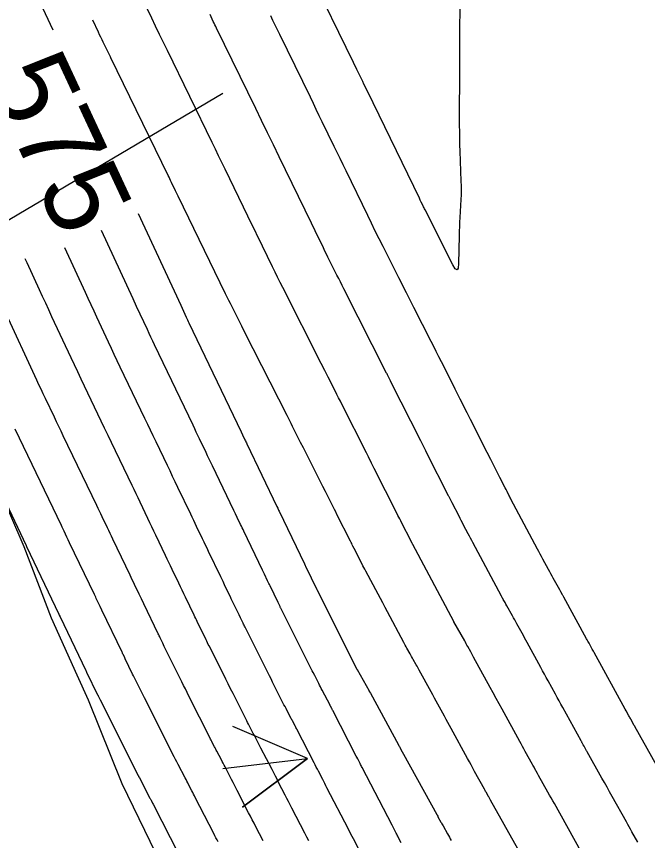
# Model space of a CAD drawing. Extents: x 954385 to 988206, y 1868364 to 1924553.
# Drawn here: x 955191.9 to 955238.6, y 1923563.6 to 1923624.6 of the extents above; entities that cross this region are included whole.
import ezdxf

# ---------------------------------------------------------------- set-up
doc = ezdxf.new("R2010")
doc.units = 0
for name, color, linetype in [('24', 7, 'Continuous'), ('26', 7, 'Continuous'), ('5', 7, 'Continuous'), ('6', 7, 'Continuous'), ('7', 7, 'Continuous')]:
    doc.layers.add(name, color=color, linetype=linetype)

msp = doc.modelspace()

# ---------------------------------------------------------------- linework, layer by layer
at = {"layer": '24'}
msp.add_lwpolyline([(955228.034, 1923520.547), (955226.76, 1923521.845), (955220.324, 1923525.9), (955218.671, 1923527.514), (955215.337, 1923530.792), (955213.169, 1923536.651), (955213.024, 1923537.136), (955210.143, 1923543.169), (955208.961, 1923546.472), (955207.999, 1923549.576), (955205.087, 1923555.581), (955204.747, 1923556.272), (955202.591, 1923561.791), (955200.533, 1923566.057), (955199.678, 1923567.788), (955197.194, 1923573.993), (955196.35, 1923575.843), (955194.44, 1923580.062), (955192.416, 1923585.347), (955188.446, 1923594.532)], dxfattribs=at)
at = {"layer": '26'}
for points in [[(955207.131, 1923618.928), (955096.981, 1923553.749), (955099.925, 1923558.977), (955096.981, 1923553.749), (955102.98, 1923553.813)], [(955207.131, 1923568.928), (955213.392, 1923569.666), (955208.583, 1923566.078), (955213.392, 1923569.666), (955207.881, 1923572.037)]]:
    msp.add_lwpolyline(points, dxfattribs=at)
at = {"layer": '6'}
for points in [[(955240.725, 1923566.526), (955237.64, 1923572.043), (955237.625, 1923572.071), (955237.594, 1923572.126), (955237.341, 1923572.582), (955237.306, 1923572.644), (955237.272, 1923572.707), (955237.237, 1923572.769), (955237.203, 1923572.832), (955236.997, 1923573.206), (955236.928, 1923573.331), (955234.616, 1923577.526), (955234.57, 1923577.61), (955234.524, 1923577.695), (955234.477, 1923577.779), (955234.431, 1923577.864), (955234.247, 1923578.202), (955234.201, 1923578.287), (955234.155, 1923578.371), (955234.109, 1923578.456), (955234.063, 1923578.54), (955232.383, 1923581.62), (955232.359, 1923581.665), (955232.334, 1923581.709), (955232.309, 1923581.754), (955232.284, 1923581.799), (955232.158, 1923582.021), (955232.108, 1923582.11), (955232.083, 1923582.154), (955231.596, 1923583.019), (955231.506, 1923583.178), (955231.418, 1923583.337), (955231.331, 1923583.498), (955231.245, 1923583.658), (955230.829, 1923584.439), (955230.732, 1923584.623), (955230.634, 1923584.807), (955230.536, 1923584.991), (955230.438, 1923585.175), (955228.462, 1923588.882), (955228.426, 1923588.952), (955228.389, 1923589.021), (955228.353, 1923589.091), (955228.317, 1923589.161), (955228.175, 1923589.441), (955228.103, 1923589.581), (955228.032, 1923589.721), (955227.649, 1923590.474), (955227.573, 1923590.623), (955227.498, 1923590.772), (955227.422, 1923590.921), (955227.347, 1923591.07), (955226.969, 1923591.818), (955226.881, 1923591.992), (955226.793, 1923592.166), (955226.705, 1923592.34), (955226.616, 1923592.515), (955225.734, 1923594.261), (955225.479, 1923594.765), (955225.225, 1923595.27), (955224.715, 1923596.278), (955224.588, 1923596.53), (955224.46, 1923596.783), (955224.333, 1923597.035), (955224.206, 1923597.287), (955223.317, 1923599.049), (955223.126, 1923599.426), (955222.935, 1923599.804), (955222.744, 1923600.182), (955222.553, 1923600.559), (955221.279, 1923603.077), (955220.727, 1923604.168), (955220.175, 1923605.259), (955218.996, 1923607.59), (955218.709, 1923608.16), (955218.424, 1923608.732), (955218.141, 1923609.306), (955217.862, 1923609.88), (955216.261, 1923613.184), (955216.04, 1923613.639), (955215.82, 1923614.093), (955215.6, 1923614.548), (955215.379, 1923615.002), (955214.498, 1923616.82), (955214.277, 1923617.274), (955214.057, 1923617.729), (955213.836, 1923618.183), (955213.615, 1923618.637), (955211.348, 1923623.291), (955211.181, 1923623.634), (955211.014, 1923623.977), (955210.847, 1923624.32), (955210.68, 1923624.663)], [(955220.346, 1923563.421), (955220.12, 1923563.854), (955220.081, 1923563.928), (955220.043, 1923564.001), (955220.005, 1923564.075), (955219.966, 1923564.148), (955219.737, 1923564.59), (955219.661, 1923564.737), (955217.441, 1923569.011), (955217.405, 1923569.081), (955217.369, 1923569.15), (955217.333, 1923569.22), (955217.297, 1923569.29), (955217.118, 1923569.639), (955217.046, 1923569.779), (955217.01, 1923569.849), (955215.273, 1923573.232), (955215.256, 1923573.264), (955215.24, 1923573.295), (955215.223, 1923573.327), (955215.207, 1923573.359), (955215.124, 1923573.517), (955215.09, 1923573.58), (955215.074, 1923573.612), (955214.479, 1923574.742), (955214.417, 1923574.86), (955214.356, 1923574.979), (955214.295, 1923575.097), (955214.235, 1923575.216), (955213.936, 1923575.811), (955213.817, 1923576.049), (955213.757, 1923576.168), (955211.452, 1923580.759), (955211.431, 1923580.8), (955211.411, 1923580.841), (955211.39, 1923580.883), (955211.37, 1923580.924), (955211.231, 1923581.213), (955210.633, 1923582.449), (955210.586, 1923582.546), (955210.539, 1923582.644), (955210.493, 1923582.741), (955210.446, 1923582.838), (955210.212, 1923583.325), (955210.072, 1923583.617), (955208.691, 1923586.497), (955208.629, 1923586.626), (955208.568, 1923586.754), (955208.506, 1923586.883), (955208.444, 1923587.012), (955208.197, 1923587.528), (955208.074, 1923587.786), (955207.95, 1923588.044), (955206.372, 1923591.344), (955206.252, 1923591.594), (955206.132, 1923591.844), (955206.012, 1923592.094), (955205.892, 1923592.345), (955205.413, 1923593.345), (955205.293, 1923593.596), (955205.173, 1923593.846), (955205.053, 1923594.096), (955204.933, 1923594.346), (955202.082, 1923600.296), (955201.947, 1923600.58), (955201.813, 1923600.864), (955201.679, 1923601.148), (955201.546, 1923601.433), (955201.018, 1923602.573), (955200.753, 1923603.143), (955200.489, 1923603.712), (955198.146, 1923608.763)], [(955190.614, 1923589.516), (955192.57, 1923585.435), (955192.604, 1923585.364), (955194.996, 1923580.367), (955195.028, 1923580.299), (955195.093, 1923580.164), (955197.005, 1923576.178), (955197.021, 1923576.143), (955197.054, 1923576.075), (955197.867, 1923574.393), (955197.882, 1923574.362), (955197.897, 1923574.332), (955197.912, 1923574.301), (955197.927, 1923574.271), (955198.049, 1923574.028), (955200.87, 1923568.409), (955200.877, 1923568.394), (955200.885, 1923568.379), (955200.893, 1923568.365), (955200.9, 1923568.35), (955200.954, 1923568.247), (955200.962, 1923568.232), (955201.742, 1923566.747), (955201.762, 1923566.71), (955201.782, 1923566.672), (955201.801, 1923566.634), (955201.821, 1923566.596), (955201.938, 1923566.367), (955201.977, 1923566.291), (955203.888, 1923562.568)]]:
    msp.add_lwpolyline(points, dxfattribs=at)
at = {"layer": '7'}
for points in [[(955233.638, 1923562.817), (955231.678, 1923566.328), (955231.56, 1923566.539), (955231.442, 1923566.751), (955231.323, 1923566.963), (955231.205, 1923567.174), (955230.509, 1923568.422), (955230.483, 1923568.467), (955230.433, 1923568.558), (955230.211, 1923568.958), (955230.172, 1923569.029), (955230.133, 1923569.099), (955230.094, 1923569.17), (955230.055, 1923569.24), (955229.526, 1923570.201), (955229.425, 1923570.384), (955229.324, 1923570.568), (955229.223, 1923570.752), (955229.122, 1923570.935), (955227.809, 1923573.318), (955227.586, 1923573.723), (955227.363, 1923574.128), (955227.141, 1923574.534), (955226.92, 1923574.94), (955225.701, 1923577.177), (955225.647, 1923577.277), (955225.592, 1923577.377), (955225.538, 1923577.477), (955225.483, 1923577.577), (955225.265, 1923577.977), (955225.211, 1923578.077), (955225.156, 1923578.176), (955225.1, 1923578.276), (955225.045, 1923578.375), (955224.246, 1923579.79), (955224.231, 1923579.817), (955224.229, 1923579.82), (955221.199, 1923585.513), (955221.19, 1923585.531), (955221.181, 1923585.548), (955221.172, 1923585.566), (955221.163, 1923585.583), (955221.091, 1923585.724), (955220.335, 1923587.21), (955220.309, 1923587.262), (955220.283, 1923587.314), (955220.257, 1923587.366), (955220.23, 1923587.417), (955220.1, 1923587.676), (955220.021, 1923587.832), (955218.347, 1923591.149), (955218.153, 1923591.532), (955217.912, 1923592.011), (955217.766, 1923592.299), (955215.963, 1923595.872), (955215.834, 1923596.126), (955215.706, 1923596.38), (955215.578, 1923596.634), (955215.45, 1923596.887), (955214.936, 1923597.903), (955214.679, 1923598.41), (955214.423, 1923598.918), (955211.575, 1923604.548), (955211.384, 1923604.927), (955211.194, 1923605.307), (955211.006, 1923605.689), (955210.82, 1923606.07), (955210.078, 1923607.6), (955209.893, 1923607.982), (955209.708, 1923608.364), (955209.522, 1923608.747), (955209.337, 1923609.129), (955207.302, 1923613.325), (955207.064, 1923613.815), (955206.826, 1923614.304), (955206.589, 1923614.794), (955206.351, 1923615.283), (955203.034, 1923622.099), (955202.743, 1923622.698), (955202.451, 1923623.297), (955202.159, 1923623.895), (955201.867, 1923624.494), (955198.157, 1923632.09)], [(955191.898, 1923629.295), (955194.54, 1923623.629)], [(955224.677, 1923625.967), (955224.659, 1923622.949), (955224.658, 1923622.85), (955224.657, 1923622.75), (955224.656, 1923622.651), (955224.655, 1923622.551), (955224.65, 1923622.126), (955224.649, 1923622.04), (955224.648, 1923621.955), (955224.649, 1923621.869), (955224.65, 1923621.784), (955224.654, 1923621.442), (955224.655, 1923621.356), (955224.656, 1923621.27), (955224.656, 1923621.185), (955224.656, 1923621.099), (955224.643, 1923616.574), (955224.644, 1923616.091), (955224.651, 1923615.608), (955224.662, 1923615.126), (955224.678, 1923614.643), (955224.765, 1923612.421), (955224.774, 1923612.085), (955224.775, 1923611.749), (955224.768, 1923611.412), (955224.753, 1923611.076), (955224.676, 1923609.732), (955224.659, 1923609.396), (955224.645, 1923609.06), (955224.634, 1923608.724), (955224.627, 1923608.387), (955224.592, 1923606.33), (955224.56, 1923605.982), (955224.478, 1923605.85), (955224.347, 1923605.933), (955224.166, 1923606.232), (955222.108, 1923610.299), (955222.072, 1923610.371), (955222.036, 1923610.443), (955222, 1923610.515), (955221.965, 1923610.587), (955221.825, 1923610.877), (955221.755, 1923611.022), (955221.685, 1923611.166), (955217.844, 1923619.086), (955217.757, 1923619.263), (955217.671, 1923619.441), (955217.585, 1923619.618), (955217.499, 1923619.796), (955217.153, 1923620.505), (955217.066, 1923620.683), (955216.98, 1923620.86), (955216.894, 1923621.038), (955216.807, 1923621.215), (955213.575, 1923627.861)], [(955237.859, 1923563.471), (955237.421, 1923564.247), (955237.318, 1923564.429), (955237.216, 1923564.61), (955237.114, 1923564.792), (955237.013, 1923564.973), (955235.954, 1923566.87), (955235.765, 1923567.208), (955235.576, 1923567.546), (955235.387, 1923567.884), (955235.198, 1923568.222), (955234.115, 1923570.159), (955234.09, 1923570.205), (955234.064, 1923570.251), (955234.039, 1923570.296), (955234.014, 1923570.342), (955233.881, 1923570.58), (955233.822, 1923570.688), (955233.742, 1923570.831), (955233.722, 1923570.867), (955233.703, 1923570.903), (955233.683, 1923570.939), (955233.663, 1923570.975), (955232.302, 1923573.444), (955232.166, 1923573.69), (955232.03, 1923573.937), (955231.895, 1923574.184), (955231.759, 1923574.431), (955231.215, 1923575.418), (955231.079, 1923575.664), (955230.943, 1923575.911), (955230.808, 1923576.159), (955230.673, 1923576.406), (955229.657, 1923578.274), (955229.566, 1923578.441), (955229.475, 1923578.608), (955229.384, 1923578.775), (955229.293, 1923578.942), (955228.904, 1923579.654), (955228.825, 1923579.799), (955228.745, 1923579.943), (955228.665, 1923580.088), (955228.584, 1923580.232), (955228.164, 1923580.975), (955228.096, 1923581.095), (955228.028, 1923581.215), (955227.892, 1923581.456), (955227.858, 1923581.516), (955227.825, 1923581.577), (955227.792, 1923581.638), (955227.759, 1923581.699), (955225.653, 1923585.658), (955225.566, 1923585.821), (955225.48, 1923585.983), (955225.393, 1923586.146), (955225.306, 1923586.309), (955224.96, 1923586.96), (955224.873, 1923587.122), (955224.788, 1923587.286), (955224.703, 1923587.449), (955224.619, 1923587.614), (955224.109, 1923588.615), (955224.044, 1923588.744), (955223.935, 1923588.958), (955223.913, 1923589), (955223.891, 1923589.043), (955223.869, 1923589.086), (955223.848, 1923589.129), (955222.249, 1923592.292), (955222.172, 1923592.444), (955222.095, 1923592.596), (955221.787, 1923593.205), (955219.606, 1923597.523), (955219.548, 1923597.637), (955219.491, 1923597.75), (955219.376, 1923597.978), (955219.348, 1923598.034), (955219.319, 1923598.091), (955219.29, 1923598.148), (955219.262, 1923598.205), (955216.103, 1923604.446), (955215.973, 1923604.703), (955215.843, 1923604.96), (955215.713, 1923605.217), (955215.583, 1923605.475), (955215.034, 1923606.561), (955214.919, 1923606.789), (955214.805, 1923607.018), (955214.692, 1923607.248), (955214.58, 1923607.478), (955214.133, 1923608.398), (955214.022, 1923608.629), (955213.91, 1923608.859), (955213.799, 1923609.089), (955213.687, 1923609.319), (955211.309, 1923614.227), (955210.875, 1923615.122), (955210.441, 1923616.017), (955210.007, 1923616.911), (955209.572, 1923617.805), (955206.674, 1923623.76), (955206.613, 1923623.885), (955206.553, 1923624.01), (955206.492, 1923624.135), (955206.431, 1923624.26), (955206.188, 1923624.759)], [(955228.969, 1923562.979), (955226.957, 1923566.581), (955226.926, 1923566.637), (955226.894, 1923566.694), (955226.816, 1923566.835), (955226.784, 1923566.892), (955226.769, 1923566.92), (955226.621, 1923567.187), (955226.591, 1923567.241), (955226.561, 1923567.295), (955226.531, 1923567.349), (955226.501, 1923567.403), (955225.777, 1923568.719), (955225.647, 1923568.957), (955225.516, 1923569.194), (955225.385, 1923569.431), (955225.255, 1923569.669), (955224.03, 1923571.894), (955223.906, 1923572.12), (955223.783, 1923572.345), (955223.66, 1923572.571), (955223.536, 1923572.796), (955223.045, 1923573.699), (955222.922, 1923573.925), (955222.799, 1923574.151), (955222.676, 1923574.376), (955222.553, 1923574.602), (955221.678, 1923576.207), (955221.623, 1923576.309), (955221.567, 1923576.41), (955221.511, 1923576.511), (955221.454, 1923576.611), (955221.228, 1923577.014), (955221.171, 1923577.114), (955221.114, 1923577.215), (955221.058, 1923577.315), (955221.001, 1923577.416), (955220.758, 1923577.846), (955220.699, 1923577.952), (955220.641, 1923578.057), (955220.583, 1923578.164), (955220.526, 1923578.27), (955219.322, 1923580.532), (955219.148, 1923580.86), (955218.973, 1923581.188), (955218.799, 1923581.516), (955218.624, 1923581.844), (955217.715, 1923583.552), (955217.646, 1923583.682), (955217.578, 1923583.813), (955217.511, 1923583.943), (955217.444, 1923584.074), (955217.09, 1923584.769), (955216.952, 1923585.041), (955216.768, 1923585.404), (955216.722, 1923585.494), (955216.676, 1923585.585), (955216.63, 1923585.676), (955216.584, 1923585.766), (955215.585, 1923587.747), (955215.49, 1923587.935), (955215.395, 1923588.124), (955215.3, 1923588.312), (955215.205, 1923588.5), (955214.73, 1923589.44), (955214.54, 1923589.816), (955214.445, 1923590.005), (955213.096, 1923592.677), (955212.895, 1923593.075), (955212.694, 1923593.473), (955212.292, 1923594.269), (955212.192, 1923594.468), (955212.091, 1923594.667), (955211.991, 1923594.866), (955211.89, 1923595.065), (955208.774, 1923601.225), (955208.535, 1923601.699), (955208.295, 1923602.172), (955207.816, 1923603.12), (955207.696, 1923603.357), (955207.578, 1923603.595), (955207.461, 1923603.833), (955207.344, 1923604.072), (955203.827, 1923611.323), (955203.642, 1923611.704), (955203.335, 1923612.338), (955203.273, 1923612.465), (955203.212, 1923612.592), (955203.15, 1923612.719), (955203.088, 1923612.845), (955198.854, 1923621.547), (955198.818, 1923621.621), (955198.288, 1923622.708), (955198.197, 1923622.895), (955198.107, 1923623.083), (955198.017, 1923623.271), (955197.929, 1923623.46), (955197.515, 1923624.348)], [(955200.866, 1923610.028), (955204.016, 1923603.239), (955204.218, 1923602.802), (955204.421, 1923602.366), (955204.472, 1923602.257), (955204.523, 1923602.148), (955204.574, 1923602.039), (955204.626, 1923601.93), (955208.497, 1923593.851), (955208.601, 1923593.634), (955208.774, 1923593.273), (955208.809, 1923593.201), (955208.843, 1923593.129), (955208.878, 1923593.056), (955208.912, 1923592.984), (955211.141, 1923588.325), (955211.196, 1923588.211), (955211.265, 1923588.067), (955211.306, 1923587.981), (955213.176, 1923584.083), (955213.237, 1923583.956), (955213.26, 1923583.908), (955214.094, 1923582.182), (955214.11, 1923582.149), (955214.119, 1923582.132), (955217.048, 1923576.298), (955217.063, 1923576.271), (955217.069, 1923576.259), (955217.963, 1923574.672), (955217.979, 1923574.644), (955217.995, 1923574.615), (955218.057, 1923574.501), (955220.141, 1923570.673), (955220.171, 1923570.617), (955220.202, 1923570.561), (955220.233, 1923570.506), (955220.263, 1923570.45), (955220.417, 1923570.171), (955220.509, 1923570.003), (955222.977, 1923565.516), (955222.998, 1923565.478), (955223.046, 1923565.39), (955223.06, 1923565.365), (955223.279, 1923564.97), (955223.318, 1923564.9), (955223.357, 1923564.83), (955223.396, 1923564.76), (955223.435, 1923564.69), (955223.77, 1923564.089), (955223.839, 1923563.966), (955223.908, 1923563.843), (955223.977, 1923563.719), (955224.046, 1923563.596)], [(955217.301, 1923562.772), (955216.807, 1923563.723), (955216.621, 1923564.081), (955216.435, 1923564.439), (955214.842, 1923567.507), (955214.763, 1923567.66), (955214.684, 1923567.813), (955214.605, 1923567.966), (955214.526, 1923568.12), (955214.211, 1923568.734), (955214.132, 1923568.887), (955214.053, 1923569.041), (955213.974, 1923569.194), (955213.896, 1923569.347), (955212.616, 1923571.84), (955212.582, 1923571.905), (955212.548, 1923571.971), (955212.514, 1923572.036), (955212.48, 1923572.101), (955212.343, 1923572.361), (955212.309, 1923572.426), (955212.275, 1923572.491), (955212.241, 1923572.556), (955212.206, 1923572.621), (955211.814, 1923573.366), (955211.738, 1923573.513), (955211.662, 1923573.659), (955211.587, 1923573.806), (955211.513, 1923573.953), (955210.944, 1923575.086), (955210.824, 1923575.324), (955210.705, 1923575.562), (955210.585, 1923575.8), (955210.466, 1923576.038), (955208.784, 1923579.386), (955208.746, 1923579.463), (955208.708, 1923579.54), (955208.671, 1923579.616), (955208.633, 1923579.693), (955208.447, 1923580.079), (955208.335, 1923580.31), (955207.978, 1923581.049), (955207.906, 1923581.198), (955207.834, 1923581.347), (955207.762, 1923581.496), (955207.691, 1923581.645), (955207.319, 1923582.42), (955207.148, 1923582.778), (955206.976, 1923583.135), (955206.076, 1923585.012), (955205.966, 1923585.241), (955205.857, 1923585.47), (955205.747, 1923585.699), (955205.637, 1923585.929), (955205.198, 1923586.845), (955205.088, 1923587.075), (955204.979, 1923587.304), (955204.869, 1923587.533), (955204.759, 1923587.762), (955203.81, 1923589.746), (955203.616, 1923590.153), (955203.421, 1923590.56), (955203.226, 1923590.967), (955203.031, 1923591.374), (955202.19, 1923593.129), (955201.984, 1923593.557), (955201.779, 1923593.985), (955201.574, 1923594.413), (955201.369, 1923594.841), (955199.538, 1923598.662), (955199.319, 1923599.121), (955199.102, 1923599.58), (955198.886, 1923600.04), (955198.672, 1923600.5), (955197.817, 1923602.343), (955197.603, 1923602.804), (955197.389, 1923603.264), (955197.176, 1923603.725), (955196.962, 1923604.186), (955195.426, 1923607.498)], [(955213.506, 1923563.572), (955213.358, 1923563.857), (955213.21, 1923564.142), (955212.244, 1923566.003), (955212.121, 1923566.239), (955211.998, 1923566.476), (955211.876, 1923566.713), (955211.755, 1923566.95), (955211.268, 1923567.898), (955211.146, 1923568.135), (955211.025, 1923568.372), (955210.903, 1923568.609), (955210.781, 1923568.846), (955209.958, 1923570.448), (955209.907, 1923570.547), (955209.856, 1923570.646), (955209.805, 1923570.744), (955209.753, 1923570.843), (955209.546, 1923571.237), (955209.495, 1923571.335), (955209.443, 1923571.434), (955209.391, 1923571.532), (955209.339, 1923571.631), (955209.086, 1923572.112), (955209.026, 1923572.226), (955208.968, 1923572.339), (955208.91, 1923572.453), (955208.852, 1923572.567), (955207.892, 1923574.48), (955207.712, 1923574.837), (955207.533, 1923575.194), (955207.354, 1923575.551), (955207.175, 1923575.907), (955206.117, 1923578.013), (955206.061, 1923578.126), (955206.006, 1923578.238), (955205.951, 1923578.35), (955205.896, 1923578.463), (955205.623, 1923579.027), (955205.514, 1923579.253), (955205.239, 1923579.823), (955205.184, 1923579.937), (955205.129, 1923580.051), (955205.074, 1923580.164), (955205.019, 1923580.278), (955204.376, 1923581.619), (955204.253, 1923581.876), (955204.13, 1923582.133), (955204.007, 1923582.389), (955203.884, 1923582.646), (955203.392, 1923583.673), (955203.268, 1923583.929), (955203.145, 1923584.186), (955203.022, 1923584.443), (955202.9, 1923584.699), (955202.177, 1923586.208), (955202.031, 1923586.515), (955201.884, 1923586.822), (955201.737, 1923587.129), (955201.59, 1923587.435), (955201.003, 1923588.662), (955200.856, 1923588.969), (955200.709, 1923589.276), (955200.563, 1923589.582), (955200.416, 1923589.889), (955198.885, 1923593.082), (955198.635, 1923593.603), (955198.386, 1923594.124), (955198.136, 1923594.645), (955197.886, 1923595.167), (955196.887, 1923597.252), (955196.638, 1923597.773), (955196.391, 1923598.296), (955196.145, 1923598.819), (955195.901, 1923599.343), (955194.487, 1923602.391), (955194.256, 1923602.889), (955194.026, 1923603.386), (955193.795, 1923603.884), (955193.564, 1923604.381), (955192.641, 1923606.371), (955192.495, 1923606.685)], [(955210.121, 1923563.583), (955209.582, 1923564.62), (955209.447, 1923564.879), (955209.313, 1923565.139), (955209.179, 1923565.398), (955209.046, 1923565.658), (955208.203, 1923567.299), (955208.1, 1923567.502), (955207.996, 1923567.704), (955207.892, 1923567.906), (955207.788, 1923568.108), (955207.301, 1923569.056), (955207.233, 1923569.189), (955207.165, 1923569.321), (955207.096, 1923569.453), (955207.027, 1923569.585), (955206.695, 1923570.216), (955206.653, 1923570.296), (955206.611, 1923570.376), (955206.569, 1923570.457), (955206.526, 1923570.537), (955206.357, 1923570.858), (955206.315, 1923570.939), (955206.273, 1923571.019), (955206.232, 1923571.1), (955206.191, 1923571.181), (955204.627, 1923574.298), (955204.494, 1923574.562), (955204.362, 1923574.825), (955204.229, 1923575.089), (955204.097, 1923575.353), (955203.45, 1923576.641), (955203.376, 1923576.788), (955203.303, 1923576.936), (955203.231, 1923577.084), (955203.159, 1923577.232), (955202.804, 1923577.966), (955202.69, 1923578.203), (955202.499, 1923578.596), (955202.461, 1923578.675), (955202.423, 1923578.754), (955202.386, 1923578.833), (955202.348, 1923578.912), (955201.282, 1923581.134), (955201.112, 1923581.488), (955200.943, 1923581.841), (955200.604, 1923582.548), (955200.519, 1923582.725), (955200.434, 1923582.902), (955200.35, 1923583.078), (955200.265, 1923583.255), (955198.986, 1923585.927), (955198.887, 1923586.133), (955198.789, 1923586.34), (955198.69, 1923586.546), (955198.591, 1923586.753), (955198.196, 1923587.578), (955198.097, 1923587.785), (955197.998, 1923587.991), (955197.899, 1923588.198), (955197.801, 1923588.404), (955195.321, 1923593.577), (955195.157, 1923593.92), (955194.992, 1923594.263), (955194.828, 1923594.607), (955194.663, 1923594.95), (955194.005, 1923596.323), (955193.841, 1923596.667), (955193.679, 1923597.011), (955193.517, 1923597.355), (955193.356, 1923597.7), (955190.96, 1923602.865)], [(955206.789, 1923563.49), (955206.708, 1923563.645), (955206.628, 1923563.801), (955206.547, 1923563.957), (955206.467, 1923564.113), (955205.09, 1923566.795), (955205.029, 1923566.915), (955204.967, 1923567.035), (955204.905, 1923567.156), (955204.844, 1923567.276), (955204.597, 1923567.756), (955204.535, 1923567.876), (955204.473, 1923567.996), (955204.411, 1923568.116), (955204.348, 1923568.236), (955203.829, 1923569.224), (955203.779, 1923569.319), (955203.729, 1923569.414), (955203.629, 1923569.604), (955203.604, 1923569.652), (955203.579, 1923569.699), (955203.555, 1923569.747), (955203.531, 1923569.795), (955201.338, 1923574.163), (955201.19, 1923574.457), (955201.042, 1923574.751), (955200.747, 1923575.339), (955200.674, 1923575.487), (955200.601, 1923575.634), (955200.528, 1923575.782), (955200.456, 1923575.93), (955199.908, 1923577.064), (955199.845, 1923577.195), (955199.76, 1923577.37), (955199.739, 1923577.414), (955199.718, 1923577.457), (955199.697, 1923577.501), (955199.676, 1923577.545), (955198.187, 1923580.649), (955198.048, 1923580.94), (955197.816, 1923581.424), (955197.77, 1923581.52), (955197.723, 1923581.617), (955197.677, 1923581.714), (955197.63, 1923581.811), (955195.795, 1923585.645), (955195.694, 1923585.858), (955195.592, 1923586.07), (955195.389, 1923586.495), (955195.338, 1923586.601), (955195.287, 1923586.707), (955195.236, 1923586.813), (955195.185, 1923586.919), (955191.757, 1923594.072)]]:
    msp.add_lwpolyline(points, dxfattribs=at)

# ---------------------------------------------------------------- texts
at = {"layer": '5'}
msp.add_text('575', height=6, rotation=294.94333, dxfattribs=at).set_placement((955189.552, 1923620.127))

doc.saveas('drawing.dxf')
